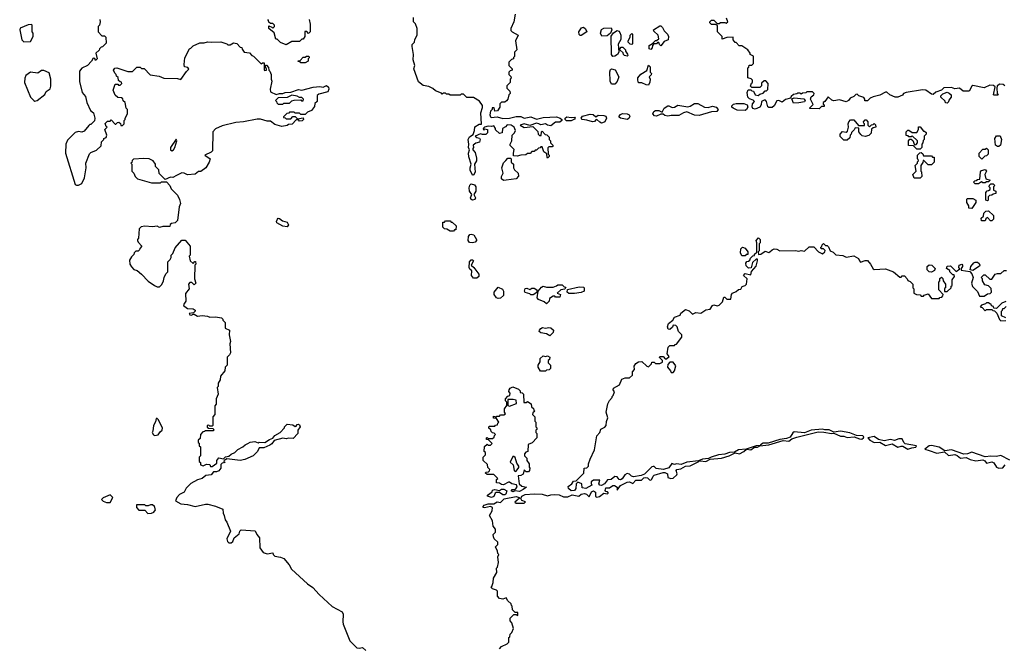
# Model space of a CAD drawing. Extents: x 2386423 to 2568864, y 578392 to 761999.
# Tile 273 of 454: x 2453910 to 2462685, y 730300 to 735904. Entities that reach past the tile are written whole.
import ezdxf

# ---------------------------------------------------------------- set-up
doc = ezdxf.new("R2010")
doc.units = 0

msp = doc.modelspace()

# ---------------------------------------------------------------- linework, layer by layer
at = {"layer": '0CON05XD'}
for points in [[(2454623, 735907), (2454627.5, 735885), (2454620, 735855), (2454610, 735845), (2454610, 735795), (2454641.7, 735761.7), (2454665, 735760), (2454678.3, 735748.3), (2454680, 735695), (2454648.3, 735661.7), (2454635, 735660), (2454620, 735645), (2454618.3, 735631.7), (2454590, 735605), (2454600, 735555), (2454585, 735540), (2454578.3, 735558.3), (2454565, 735560), (2454550, 735535), (2454513, 735497), (2454465, 735472.5), (2454442.5, 735445), (2454443.9, 735353.9), (2454467.5, 735255), (2454495, 735220), (2454507.5, 735165), (2454542.5, 735095), (2454567.5, 735075), (2454580, 735025), (2454577, 735003), (2454545, 734970), (2454535, 734970), (2454525, 734960), (2454485, 734910), (2454465, 734902.5), (2454435, 734907.5), (2454405, 734900), (2454335, 734830), (2454322.5, 734795), (2454317.5, 734715), (2454403.3, 734435), (2454415, 734427.5), (2454435, 734427.5), (2454462.5, 734445), (2454487, 734493), (2454502.5, 734585), (2454500, 734625), (2454533, 734707), (2454545, 734720), (2454595, 734740), (2454635, 734780), (2454640, 734815), (2454660, 734835), (2454660, 734845), (2454680, 734855), (2454687.5, 734875), (2454670, 734925), (2454690, 734945), (2454681.7, 734951.7), (2454671.7, 734978.3), (2454691.7, 734998.3), (2454715, 735000), (2454725, 735010), (2454761.7, 734971.7), (2454768.3, 734971.7), (2454781.7, 734988.3), (2454795, 734990), (2454808.3, 734978.3), (2454811.7, 734961.7), (2454825, 734960), (2454840, 734975), (2454840, 735005), (2454850, 735015), (2454850, 735025)], [(2456285, 735680), (2456235, 735700), (2456205, 735730), (2456191.7, 735731.7), (2456178.3, 735788.3), (2456130, 735825), (2456131.7, 735848.3), (2456158.3, 735838.3), (2456165, 735830), (2456180, 735845), (2456180, 735855), (2456165, 735870), (2456145, 735870), (2456131.7, 735881.7), (2456128.3, 735898.3), (2456120, 735905)], [(2456490, 735905), (2456500, 735865), (2456500, 735795), (2456485, 735780), (2456468.3, 735798.3), (2456451.7, 735798.3), (2456450, 735755), (2456435, 735730), (2456425, 735730), (2456405, 735710), (2456335, 735710), (2456285, 735680)], [(2458326.4, 735953.6), (2458313.3, 735885), (2458287.5, 735825), (2458288.3, 735808.3), (2458300, 735795), (2458352.5, 735765), (2458327.5, 735715), (2458340, 735635), (2458320, 735615), (2458320, 735575), (2458311.7, 735568.3), (2458310, 735555), (2458291.7, 735548.3), (2458270, 735525), (2458270, 735495), (2458300, 735465), (2458300, 735455), (2458281.7, 735448.3), (2458270, 735435), (2458270, 735415), (2458288.3, 735398.3), (2458290, 735385), (2458280, 735375), (2458280, 735345), (2458250, 735315), (2458250, 735295), (2458277, 735267), (2458280, 735245), (2458270, 735235), (2458260, 735195), (2458248.3, 735181.7), (2458235, 735170), (2458205, 735170), (2458190, 735155), (2458190, 735125), (2458168.3, 735091.7), (2458145, 735090), (2458138.3, 735118.3), (2458121.7, 735118.3), (2458120, 735105), (2458105, 735090), (2458100, 735055), (2458105, 735037.5), (2458112.9, 735032.9), (2458165, 735037.5), (2458215, 735023.3), (2458275, 735026), (2458335, 735042.5), (2458375, 735040), (2458405, 735027.1), (2458465, 735038.9), (2458515, 735017.1), (2458575, 735032.2), (2458695, 735037.8), (2458727.1, 735027.1), (2458741.2, 735015), (2458742, 735005), (2458725, 734991.4), (2458685, 734989.4), (2458645, 734956.7), (2458615, 734962.5), (2458595, 734976.2), (2458555, 734967.5), (2458536.1, 734976.1), (2458515, 734982.5), (2458455, 734960), (2458405, 734976.2), (2458370, 734965), (2458405, 734942.5), (2458481.7, 734951.7), (2458528.3, 734908.3), (2458530, 734885), (2458541.7, 734871.7), (2458558.3, 734871.7), (2458560, 734905), (2458565, 734910), (2458591.7, 734881.7), (2458608.3, 734878.3), (2458628.3, 734858.3), (2458630, 734835), (2458640, 734825), (2458640, 734805), (2458660, 734785), (2458660, 734775), (2458655, 734770), (2458625, 734770), (2458618.3, 734761.7), (2458620, 734705), (2458630, 734695), (2458630, 734685), (2458615, 734670), (2458610, 734675), (2458608.3, 734708.3), (2458580, 734725), (2458565, 734770), (2458555, 734770), (2458548.3, 734761.7), (2458535, 734760), (2458515, 734740), (2458505, 734740), (2458495, 734730), (2458475, 734730), (2458458.3, 734711.7), (2458435, 734710), (2458421.7, 734698.3), (2458375, 734697.5), (2458345, 734687.5), (2458311.7, 734691.7), (2458310, 734715), (2458317.5, 734747.5), (2458281.7, 734781.7), (2458280, 734795), (2458297, 734823), (2458300, 734875), (2458320, 734895), (2458330, 734915), (2458316.4, 734946.4), (2458290, 734965), (2458255, 734966), (2458240.5, 734949.5), (2458212.5, 734935), (2458210, 734895), (2458185, 734890), (2458151.7, 734921.7), (2458150, 734935), (2458135, 734956.7), (2458115, 734952.5), (2458085, 734956.2), (2458053, 734947), (2458040, 734935), (2458045, 734920), (2458055, 734930), (2458080, 734925), (2458080, 734895), (2458065, 734880), (2458035, 734880), (2458017, 734887), (2457970, 734865), (2457985, 734852.5), (2458008.3, 734848.3), (2458012.5, 734835), (2458006.4, 734813.6), (2457975, 734802.5), (2457952.5, 734785), (2457953.3, 734765), (2457947.5, 734755), (2457947.5, 734745), (2457970, 734720), (2457981.7, 734668.3), (2457980, 734645), (2457963.3, 734615), (2457968.8, 734545), (2457955, 734517.5), (2457945, 734517.5), (2457923.2, 734563.2), (2457924.3, 734585), (2457933.3, 734615), (2457912.3, 734682.3), (2457911.2, 734715), (2457920, 734745), (2457910, 734765), (2457912.5, 734795), (2457906.2, 734836.2), (2457918.8, 734861.2), (2457950, 734880), (2457962.5, 734915), (2457965, 734950), (2458005, 734972.5), (2458026.4, 734973.6), (2458018.8, 735075), (2458035, 735120), (2458035, 735140), (2458008.3, 735178.3), (2457955, 735210), (2457895, 735210), (2457865, 735240), (2457845, 735240), (2457835, 735230), (2457745, 735230), (2457735, 735240), (2457715, 735240), (2457705, 735250), (2457685, 735250), (2457675, 735240), (2457668.3, 735248.3), (2457615, 735270), (2457591.7, 735291.7), (2457555, 735307.5), (2457505, 735317.5), (2457465, 735350), (2457422.5, 735465), (2457432.5, 735495), (2457417.5, 735545), (2457420, 735595), (2457407.5, 735665), (2457408.3, 735681.7), (2457430, 735705), (2457433, 735727), (2457452.5, 735765), (2457453.3, 735825), (2457437, 735867), (2457420, 735885), (2457420, 735925)], [(2462690, 735315), (2462676, 735326), (2462645, 735328), (2462622.5, 735315), (2462617.5, 735295), (2462620, 735245), (2462630, 735235), (2462625, 735230), (2462595, 735230), (2462590, 735235), (2462602.5, 735305), (2462587.7, 735317.7), (2462555, 735322), (2462505, 735296.7), (2462405, 735316.7), (2462395, 735312.5), (2462371.7, 735268.3), (2462318.3, 735268.3), (2462285, 735292.5), (2462245, 735288), (2462215, 735301.2), (2462145, 735297.5), (2462124, 735276), (2462075, 735257.5), (2462051.7, 735238.3), (2462035, 735240), (2461985.8, 735275.8), (2461955, 735277.5), (2461810, 735255), (2461787.5, 735245), (2461778.3, 735231.7), (2461735, 735212.5), (2461713, 735213), (2461663.9, 735233.9), (2461637, 735257), (2461627, 735257), (2461575, 735230), (2461515, 735217.5), (2461490, 735205), (2461465, 735180), (2461441.7, 735181.7), (2461442.5, 735195), (2461431.7, 735211.7), (2461390, 735225), (2461375, 735240), (2461361.7, 735238.3), (2461345, 735220), (2461312.5, 735205), (2461296.7, 735183.3), (2461275, 735172.5), (2461215, 735190), (2461165, 735180), (2461147.7, 735187.7), (2461115, 735217.5), (2461086.4, 735173.6), (2461070, 735165), (2461071.7, 735151.7), (2461080, 735145), (2461078.3, 735131.7), (2461055, 735130), (2461035, 735110), (2460951.7, 735111.7), (2460951.7, 735118.3), (2460981.7, 735148.3), (2460958.8, 735195), (2460963, 735217), (2460987.5, 735235), (2460990, 735245), (2460975, 735260), (2460925, 735260), (2460917, 735253), (2460885, 735250), (2460875, 735240), (2460865, 735250), (2460845, 735250), (2460837, 735243), (2460805, 735237.5), (2460785, 735220), (2460780, 735205), (2460736.1, 735193.9), (2460705, 735168.8), (2460675, 735182.5), (2460658.3, 735181.7), (2460635, 735137.5), (2460615, 735122.5), (2460585, 735120), (2460576.1, 735126.1), (2460566, 735176), (2460556.2, 735186.2), (2460545, 735187.5), (2460520, 735175), (2460516.7, 735145), (2460505, 735123.3), (2460465, 735106.7), (2460445, 735113.3), (2460438.3, 735128.3), (2460440, 735155), (2460460, 735175), (2460447, 735187), (2460415, 735197.5), (2460400, 735215), (2460392.5, 735255), (2460401.7, 735278.3), (2460425, 735280), (2460435, 735270), (2460448.3, 735268.3), (2460463.6, 735233.6), (2460491.7, 735228.3), (2460505, 735240), (2460535, 735250), (2460555, 735270), (2460565, 735270), (2460578.3, 735281.7), (2460580, 735335), (2460558.3, 735358.3), (2460545, 735360), (2460521.7, 735338.3), (2460520, 735315), (2460505, 735300), (2460435, 735300), (2460421.7, 735311.7), (2460431.7, 735338.3), (2460440, 735345), (2460440, 735365), (2460428.3, 735378.3), (2460400, 735385), (2460400, 735475), (2460408.3, 735481.7), (2460411.7, 735498.3), (2460435, 735500), (2460450, 735515), (2460448.3, 735578.3), (2460420, 735595), (2460420, 735605), (2460400, 735635), (2460345, 735670), (2460321.7, 735671.7), (2460295, 735700), (2460285, 735700), (2460270, 735725), (2460268.3, 735748.3), (2460213.6, 735746.4), (2460171.7, 735731.7), (2460170, 735755), (2460130, 735795), (2460128.3, 735848.3), (2460115, 735860), (2460075, 735860), (2460060, 735875), (2460060, 735885), (2460075, 735900), (2460095, 735900), (2460125, 735870), (2460145, 735870), (2460155, 735880), (2460195, 735880), (2460205, 735872.5), (2460220, 735885), (2460208.3, 735918.3)], [(2453948.3, 735708.3), (2454005, 735710), (2454030, 735755), (2454030, 735785), (2454020, 735795), (2454020, 735855), (2454015, 735860), (2453985, 735857.5), (2453915, 735830), (2453910, 735815), (2453930, 735725), (2453948.3, 735708.3)], [(2458915, 735763.3), (2458905, 735763.3), (2458895, 735772.5), (2458893.8, 735795), (2458918.3, 735831.7), (2458935, 735836.7), (2458952.3, 735822.3), (2458963.3, 735795), (2458915, 735763.3)], [(2459097, 735757), (2459087.5, 735785), (2459094.3, 735815.7), (2459115, 735830), (2459180.7, 735830.7), (2459186.7, 735815), (2459176.2, 735783.8), (2459145, 735760.8), (2459097, 735757)], [(2459195, 735576.2), (2459182.9, 735592.9), (2459181.7, 735758.3), (2459202.7, 735787.3), (2459235, 735806.7), (2459250.7, 735800.7), (2459259.5, 735789.5), (2459266.7, 735765), (2459267, 735727), (2459242.5, 735685), (2459250, 735615), (2459236.4, 735593.6), (2459215, 735580), (2459195, 735576.2)], [(2459535, 735640), (2459520, 735645), (2459520, 735675), (2459548.3, 735691.7), (2459575, 735720), (2459585, 735720), (2459607.5, 735735), (2459600, 735765), (2459561.7, 735801.7), (2459560, 735815), (2459615, 735850), (2459625, 735850), (2459640, 735835), (2459653.6, 735803.6), (2459682.5, 735775), (2459692.5, 735755), (2459690, 735725), (2459655, 735710), (2459625, 735670), (2459611.7, 735681.7), (2459605, 735700), (2459595, 735700), (2459585, 735690), (2459561.7, 735688.3), (2459550, 735675), (2459547, 735653), (2459535, 735640)], [(2454850, 735025), (2454870, 735065), (2454870, 735105), (2454860, 735115), (2454850, 735165), (2454831.7, 735181.7), (2454828.3, 735198.3), (2454818.3, 735208.3), (2454785, 735210), (2454761.7, 735231.7), (2454742.5, 735275), (2454761.7, 735328.3), (2454785, 735330), (2454791.7, 735321.7), (2454805, 735320), (2454820, 735335), (2454818.3, 735348.3), (2454805, 735350), (2454791.7, 735361.7), (2454788.3, 735388.3), (2454771.7, 735401.7), (2454770, 735415), (2454758.3, 735428.3), (2454747.5, 735455), (2454757, 735473), (2454776.4, 735476.4), (2454875, 735442.5), (2454915, 735442.5), (2454955, 735480), (2454985, 735480), (2454995, 735470), (2455018.3, 735468.3), (2455073, 735413), (2455151.7, 735401.7), (2455195, 735382.5), (2455315, 735380), (2455345, 735370), (2455396.7, 735443.3), (2455417, 735463), (2455408.3, 735478.3), (2455380, 735485), (2455376.7, 735505), (2455382.5, 735565), (2455422.5, 735645), (2455435, 735650), (2455455, 735672.5), (2455515, 735697.5), (2455555, 735697.5), (2455585, 735707.5), (2455615, 735702.5), (2455703, 735707), (2455755, 735690), (2455765, 735680), (2455785, 735680), (2455815, 735697.5), (2455845, 735692.5), (2455875, 735660), (2455890, 735655), (2455891.7, 735641.7), (2455910, 735615), (2455958.3, 735608.3), (2455980, 735585), (2455995, 735580), (2456061.7, 735511.7), (2456075, 735520), (2456088.3, 735518.3), (2456090, 735455), (2456095, 735450), (2456110, 735455), (2456108.3, 735468.3), (2456100, 735475), (2456101.7, 735498.3), (2456108.3, 735498.3), (2456128.3, 735478.3), (2456130, 735455), (2456140, 735445), (2456150, 735415), (2456150, 735375), (2456157.5, 735355), (2456142.5, 735285), (2456145, 735260), (2456195, 735236.7), (2456224.2, 735245.8), (2456255, 735246), (2456276, 735256), (2456325, 735258.8), (2456395, 735281.2), (2456423, 735277), (2456526.1, 735303.9), (2456585, 735308.8), (2456615, 735302.5), (2456645, 735317.5), (2456663.6, 735303.6), (2456666.4, 735283.6), (2456655, 735262.5), (2456575, 735240), (2456561.7, 735228.3), (2456560, 735175), (2456541.7, 735158.3), (2456538.3, 735131.7), (2456510, 735095), (2456475, 735080), (2456455, 735060), (2456415, 735060), (2456405, 735070), (2456365, 735070), (2456355, 735080), (2456315, 735080), (2456308.3, 735071.7), (2456291.7, 735068.3), (2456261.7, 735038.3), (2456261.7, 735031.7), (2456275, 735030), (2456285, 735020), (2456325, 735020), (2456345, 735040), (2456365, 735040), (2456385, 735020), (2456435, 735030), (2456440, 735015), (2456428.3, 735001.7), (2456405, 735000), (2456395, 735010), (2456375, 735010), (2456337, 734973), (2456305, 734970), (2456295, 734960), (2456245, 734952.5), (2456185, 734970), (2456145, 735000), (2456115, 735000), (2456056.4, 735016.4), (2456025, 735016.7), (2455905, 734993.3), (2455835, 734986.7), (2455715, 734957.5), (2455655, 734930), (2455630, 734905), (2455627.5, 734735), (2455615, 734722.5), (2455560, 734695), (2455607.5, 734665), (2455600, 734635), (2455570, 734585), (2455525, 734550), (2455505, 734550), (2455475, 734527.5), (2455405, 734520), (2455375, 734536.7), (2455355, 734540), (2455306.1, 734513.9), (2455275, 734497.5), (2455255, 734500), (2455205, 734480), (2455151.7, 734531.7), (2455150, 734565), (2455120, 734595), (2455120, 734615), (2455100, 734645), (2455065, 734662.5), (2455015, 734667.5), (2454925, 734660), (2454911.7, 734648.3), (2454908.3, 734631.7), (2454900, 734625), (2454910, 734615), (2454910, 734555), (2454927, 734537), (2454940, 734505), (2454960, 734485), (2455085, 734450), (2455165, 734450), (2455175, 734460), (2455218.3, 734458.3), (2455247, 734427), (2455260, 734395), (2455315, 734340), (2455335, 734300), (2455342.5, 734265), (2455330, 734235), (2455317, 734113), (2455297, 734093), (2455261.7, 734088.3), (2455251.7, 734078.3), (2455248.3, 734061.7), (2455185, 734060), (2455155, 734052.5), (2455135, 734062.5), (2455095, 734057.5), (2455025, 734062.5), (2454993, 734057), (2454975, 734040), (2454970, 733955), (2454960, 733945), (2454960, 733935), (2454965, 733920), (2455000, 733885), (2454980, 733865), (2454978.3, 733851.7), (2454965, 733840), (2454945, 733840), (2454930, 733825), (2454928.3, 733811.7), (2454905, 733790), (2454888.3, 733761.7), (2454892.5, 733725), (2454905, 733700), (2454927, 733677), (2454957, 733667), (2454996.4, 733636.4), (2455053.6, 733573.6), (2455110, 733535), (2455135, 733522.5), (2455155, 733522.5), (2455177, 733543), (2455192.5, 733575), (2455197.5, 733605), (2455213, 733637), (2455230, 733655), (2455230, 733745), (2455250, 733765), (2455260, 733785), (2455260, 733805), (2455275, 733820), (2455295, 733870), (2455355, 733940), (2455385, 733940), (2455430, 733885), (2455430, 733805), (2455420, 733795), (2455430, 733755), (2455455, 733730), (2455471.7, 733748.3), (2455478.3, 733748.3), (2455480, 733725), (2455470, 733715), (2455467.5, 733595), (2455480, 733555), (2455465, 733540), (2455445, 733560), (2455425, 733560), (2455413, 733547), (2455420, 733505), (2455388.3, 733461.7), (2455390, 733395), (2455371.7, 733368.3), (2455370, 733355), (2455405, 733330), (2455455, 733326.7), (2455472.5, 733315), (2455472.5, 733305), (2455460, 733290), (2455420, 733285), (2455425, 733272.5), (2455445, 733270), (2455451.7, 733278.3), (2455465, 733280), (2455495, 733262.5), (2455535, 733266.7), (2455585, 733262.5), (2455605, 733252.5), (2455653.6, 733256.4), (2455710, 733245), (2455720, 733235), (2455720, 733225), (2455740, 733205), (2455740, 733155), (2455780, 733135), (2455777.5, 733095), (2455787.5, 733035), (2455782.5, 733015), (2455787.5, 732935), (2455780, 732915), (2455760, 732895), (2455760, 732825), (2455740, 732805), (2455737, 732773), (2455700, 732725), (2455697, 732693), (2455680, 732665), (2455680, 732635), (2455670, 732625), (2455680, 732565), (2455660, 732525), (2455660, 732475), (2455648.3, 732461.7), (2455650, 732385), (2455630, 732365), (2455630, 732285), (2455625, 732280), (2455605, 732280), (2455595, 732290), (2455580, 732285), (2455581.7, 732271.7), (2455591.7, 732261.7), (2455635, 732260), (2455640, 732245), (2455635, 732240), (2455565, 732240), (2455558.3, 732231.7), (2455541.7, 732228.3), (2455520, 732205), (2455518.3, 732171.7), (2455500, 732155), (2455500, 732135), (2455508.3, 732128.3), (2455510, 732105), (2455520, 732095), (2455520, 732015), (2455510, 732005), (2455510, 731965), (2455520, 731955), (2455520, 731935), (2455545, 731927.5), (2455575, 731942.5), (2455605, 731940), (2455611.7, 731921.7), (2455625, 731920), (2455668.3, 731951.7), (2455667.5, 731975), (2455685, 731997.5), (2455725, 731990), (2455745, 732007.5), (2455775, 732012.5), (2455795, 732031.2), (2455827.5, 732045), (2455855, 732072.5), (2455900, 732095), (2455920, 732115), (2455943, 732127), (2455965, 732137.5), (2456005, 732142.5), (2456035, 732132.5), (2456045, 732137.5), (2456095, 732133.8), (2456135, 732162), (2456165, 732173.3), (2456184.3, 732195.7), (2456232.5, 732225), (2456270, 732265), (2456270, 732275), (2456295, 732297.5), (2456345, 732292.5), (2456365, 732277.5), (2456375, 732280), (2456383.8, 732296.2), (2456395, 732296.7), (2456405, 732292.5), (2456410, 732275), (2456387.5, 732245), (2456388.8, 732215), (2456348.3, 732171.7), (2456307, 732173), (2456285, 732166.7), (2456255, 732173.3), (2456178, 732152), (2456157.8, 732122.2), (2456139.1, 732110.9), (2456085, 732086), (2456045, 732087.5), (2456028.8, 732055), (2455990, 732015), (2455917.3, 731982.7), (2455875, 731973.3), (2455755, 731990), (2455745, 731980), (2455731.7, 731978.3), (2455730, 731965), (2455740, 731955), (2455715, 731950), (2455701.7, 731938.3), (2455702.5, 731905), (2455685, 731882.5), (2455665, 731872.5), (2455638.3, 731871.7), (2455615, 731847.5), (2455568.3, 731841.7), (2455537, 731813), (2455495, 731803.3), (2455435, 731770), (2455393.6, 731726.4), (2455375, 731692.5), (2455335, 731670), (2455310, 731645), (2455300, 731615), (2455345, 731587.5), (2455405, 731583.3), (2455475, 731563.8), (2455565, 731586), (2455586.1, 731586.1), (2455655, 731566.7), (2455719.3, 731539.3), (2455723.6, 731503.6), (2455732.5, 731485), (2455742.5, 731445), (2455756.7, 731425), (2455787.5, 731345), (2455757.5, 731275), (2455761.7, 731251.7), (2455775, 731240), (2455795, 731240), (2455808.3, 731251.7), (2455820, 731285), (2455865, 731320), (2455872.5, 731345), (2455885, 731356.7), (2456008.3, 731348.3), (2456023.9, 731313.9), (2456046.7, 731285), (2456050, 731195), (2456080, 731155), (2456115, 731142.5), (2456165, 731150), (2456170, 731135), (2456185, 731120), (2456235, 731113.3), (2456265, 731100), (2456311.2, 731045), (2456333.3, 731005), (2456475.7, 730875.7), (2456522.7, 730842.7), (2456580.3, 730780.3), (2456695, 730673.3), (2456782.5, 730625), (2456793.3, 730605), (2456790, 730535), (2456794.3, 730514.3), (2456852, 730365), (2456915, 730303.8), (2456935, 730300), (2456965, 730307.5), (2456995, 730280)], [(2459365, 735682.5), (2459350, 735685), (2459332.5, 735705), (2459332.5, 735715), (2459351.7, 735748.3), (2459350, 735765), (2459365, 735780), (2459370, 735775), (2459372.5, 735735), (2459371.7, 735688.3), (2459365, 735682.5)], [(2459325, 735580), (2459300, 735585), (2459290, 735595), (2459288.3, 735608.3), (2459261.7, 735631.7), (2459260, 735645), (2459271.7, 735658.3), (2459285, 735660), (2459310, 735635), (2459310, 735625), (2459327, 735597), (2459330, 735585), (2459325, 735580)], [(2456455, 735520), (2456415, 735520), (2456408.3, 735528.3), (2456391.7, 735531.7), (2456391.7, 735538.3), (2456408.3, 735541.7), (2456435, 735570), (2456455, 735570), (2456465, 735580), (2456488.3, 735578.3), (2456490, 735565), (2456480, 735555), (2456480, 735535), (2456455, 735520)], [(2454045, 735177.5), (2454065, 735182.5), (2454133, 735237), (2454147, 735263), (2454180.7, 735289.3), (2454188.3, 735311.7), (2454186.7, 735375), (2454171.7, 735431.7), (2454125, 735452.5), (2454105, 735452.5), (2454073, 735427), (2454005, 735437.5), (2453965, 735407.5), (2453957, 735383), (2453953.6, 735343.6), (2454007.5, 735215), (2454035, 735182.5), (2454045, 735177.5)], [(2459215, 735328.8), (2459185, 735330), (2459171.2, 735355), (2459169.3, 735440.7), (2459175, 735460), (2459183.6, 735466.4), (2459217.5, 735457.5), (2459250, 735395), (2459236.1, 735353.9), (2459215, 735328.8)], [(2459515, 735320), (2459493, 735323), (2459455, 735340), (2459425, 735340), (2459417.5, 735365), (2459417.5, 735385), (2459445, 735420), (2459498.3, 735451.7), (2459515, 735500), (2459530, 735485), (2459530, 735435), (2459540, 735425), (2459537, 735413), (2459520, 735395), (2459527.5, 735375), (2459527, 735347), (2459515, 735320)], [(2462175, 735160), (2462161.7, 735161.7), (2462158.3, 735178.3), (2462120, 735215), (2462120, 735225), (2462137, 735243), (2462175, 735257.5), (2462195, 735250), (2462210, 735235), (2462210, 735215), (2462191.7, 735188.3), (2462188.3, 735171.7), (2462175, 735160)], [(2456255, 735150), (2456265, 735160), (2456315, 735160), (2456335, 735180), (2456355, 735187.5), (2456415, 735190), (2456421.7, 735181.7), (2456435, 735180), (2456440, 735195), (2456425, 735210), (2456405, 735210), (2456381.7, 735221.7), (2456335, 735230), (2456295, 735210), (2456213.8, 735206.2), (2456190, 735185), (2456200, 735175), (2456201.7, 735161.7), (2456215, 735150), (2456255, 735150)], [(2460805, 735160), (2460792.5, 735197.5), (2460813.3, 735206.7), (2460898.3, 735198.3), (2460910, 735185), (2460905, 735173.3), (2460855, 735163.3), (2460805, 735160)], [(2459685, 735043.3), (2459659.3, 735049.3), (2459645, 735062.5), (2459625, 735062.5), (2459585, 735044), (2459568, 735048), (2459553.3, 735065), (2459562.5, 735085), (2459575, 735093.3), (2459605, 735093.3), (2459635, 735080), (2459653.6, 735116.4), (2459685, 735137.5), (2459695, 735137.5), (2459725, 735120), (2459745, 735123.3), (2459775, 735142.5), (2459865, 735127.5), (2459885, 735132.5), (2459925, 735156.7), (2459955, 735156.7), (2460013, 735123), (2460045, 735122.5), (2460085, 735134), (2460116.7, 735125), (2460136.2, 735105), (2460123.9, 735086.1), (2460075, 735083.8), (2459965, 735048.8), (2459922.7, 735052.7), (2459855, 735083.8), (2459825, 735074.2), (2459785, 735050.8), (2459715, 735050), (2459685, 735043.3)], [(2460375, 735093.8), (2460305, 735098), (2460270, 735115), (2460257.5, 735125), (2460256.7, 735135), (2460270.3, 735149.7), (2460295, 735158), (2460365, 735156.2), (2460392.5, 735145), (2460400, 735125), (2460387.3, 735102.7), (2460375, 735093.8)], [(2458825, 735002.9), (2458783.4, 735003.4), (2458770, 735015), (2458770.8, 735025), (2458785, 735039.4), (2458825, 735032.5), (2458855, 735036.2), (2458860, 735025), (2458855, 735017.5), (2458825, 735002.9)], [(2459095, 734981.2), (2459079.2, 734989.2), (2459055, 735013.3), (2459045, 735012.5), (2459032.9, 734997.1), (2459015.9, 734994.1), (2458965, 735009.4), (2458924.2, 735014.2), (2458913.8, 735025), (2458927, 735043), (2458995, 735063.3), (2459019.7, 735059.7), (2459045, 735037.5), (2459065.9, 735054.1), (2459115, 735049.2), (2459132.7, 735042.7), (2459140, 735025), (2459125.9, 734994.1), (2459105, 734983.3), (2459095, 734981.2)], [(2459325, 735014.2), (2459265, 735026.2), (2459253.3, 735035), (2459252.5, 735045), (2459265, 735060), (2459282.5, 735067.5), (2459325, 735063.8), (2459342.5, 735055), (2459347.5, 735045), (2459337.5, 735022.5), (2459325, 735014.2)], [(2461285, 734830), (2461255, 734830), (2461223, 734863), (2461222.5, 734885), (2461243, 734907), (2461275, 734902.5), (2461288.3, 734911.7), (2461297.5, 734945), (2461293, 734977), (2461300, 734995), (2461315, 735010), (2461345, 735010), (2461385, 734960), (2461438.3, 734961.7), (2461440, 734975), (2461431.7, 734981.7), (2461430, 734995), (2461445, 735010), (2461455, 735010), (2461470, 734995), (2461470, 734965), (2461485, 734950), (2461501.7, 734968.3), (2461515, 734970), (2461525, 734980), (2461538.3, 734968.3), (2461540, 734945), (2461515, 734940), (2461501.7, 734928.3), (2461498.3, 734891.7), (2461477, 734873), (2461445, 734862.5), (2461418.3, 734868.3), (2461405, 734880), (2461390, 734905), (2461388.3, 734938.3), (2461355, 734940), (2461348.3, 734921.7), (2461321.7, 734898.3), (2461320, 734885), (2461310, 734875), (2461308.3, 734851.7), (2461285, 734830)], [(2461935, 734750), (2461905, 734750), (2461875, 734780), (2461831.7, 734781.7), (2461830, 734825), (2461841.7, 734838.3), (2461855, 734840), (2461868.3, 734828.3), (2461885, 734790), (2461898.3, 734791.7), (2461910, 734805), (2461910, 734825), (2461865, 734870), (2461855, 734860), (2461835, 734860), (2461828.3, 734868.3), (2461811.7, 734871.7), (2461810, 734905), (2461825, 734920), (2461835, 734920), (2461865, 734900), (2461905, 734900), (2461920, 734925), (2461921.7, 734948.3), (2461935, 734950), (2461965, 734910), (2461975, 734910), (2461988.3, 734898.3), (2461990, 734885), (2461970, 734865), (2461970, 734835), (2461961.7, 734828.3), (2461960, 734805), (2461950, 734795), (2461950, 734765), (2461935, 734750)], [(2455265, 734733.8), (2455282, 734745), (2455292.5, 734765), (2455310, 734825), (2455305, 734840), (2455254.1, 734765.9), (2455253.8, 734745), (2455265, 734733.8)], [(2462635, 734772.5), (2462623, 734773), (2462607.5, 734785), (2462600, 734845), (2462615, 734870), (2462648.3, 734868.3), (2462660, 734835), (2462650, 734785), (2462635, 734772.5)], [(2462485, 734660), (2462460, 734685), (2462460, 734715), (2462495, 734750), (2462515, 734750), (2462525, 734760), (2462540, 734745), (2462540, 734705), (2462525, 734690), (2462511.7, 734688.3), (2462485, 734660)], [(2458220.7, 734470.7), (2458202.5, 734485), (2458203.3, 734505), (2458217.5, 734535), (2458207.5, 734585), (2458223, 734627), (2458241.7, 734648.3), (2458261.7, 734668.3), (2458285, 734670), (2458290, 734665), (2458290, 734635), (2458310, 734615), (2458310, 734585), (2458320, 734565), (2458352.5, 734535), (2458355, 734510), (2458335, 734484), (2458245, 734473.3), (2458220.7, 734470.7)], [(2461935, 734490), (2461881.7, 734491.7), (2461870, 734525), (2461900, 734555), (2461890, 734605), (2461910, 734625), (2461911.7, 734638.3), (2461920, 734645), (2461918.3, 734658.3), (2461910, 734665), (2461910, 734695), (2461931.7, 734718.3), (2461945, 734720), (2461958.3, 734708.3), (2461965, 734690), (2462035, 734690), (2462045, 734680), (2462060, 734680), (2462060, 734635), (2462035, 734610), (2462005, 734610), (2461968.3, 734648.3), (2461961.7, 734648.3), (2461958.3, 734631.7), (2461940, 734605), (2461940, 734555), (2461947.5, 734547.5), (2461950, 734505), (2461935, 734490)], [(2462455, 734440), (2462425, 734440), (2462410, 734455), (2462421.7, 734468.3), (2462435, 734470), (2462445, 734480), (2462468.3, 734481.7), (2462471.7, 734548.3), (2462481.7, 734558.3), (2462515, 734570), (2462527.5, 734555), (2462510, 734525), (2462520, 734485), (2462560, 734475), (2462545, 734460), (2462525, 734460), (2462515, 734450), (2462495, 734450), (2462482.5, 734457.5), (2462455, 734440)], [(2457945, 734295.7), (2457929.2, 734305), (2457927.5, 734315), (2457940, 734345), (2457918.1, 734375), (2457914.4, 734405), (2457921.7, 734428.3), (2457935, 734440), (2457962.2, 734432.2), (2457974.3, 734415), (2457975.8, 734374.2), (2457956.7, 734345), (2457971.2, 734315), (2457965, 734302.5), (2457945, 734295.7)], [(2462535, 734290), (2462520, 734295), (2462520, 734365), (2462531.7, 734378.3), (2462545, 734380), (2462558.3, 734391.7), (2462560, 734405), (2462550, 734415), (2462551.7, 734428.3), (2462565, 734440), (2462585, 734440), (2462600, 734425), (2462590, 734415), (2462590, 734385), (2462610, 734375), (2462610, 734355), (2462585, 734350), (2462575, 734340), (2462551.7, 734338.3), (2462540, 734325), (2462540, 734295), (2462535, 734290)], [(2462395, 734220), (2462370, 734225), (2462370, 734245), (2462350, 734275), (2462350, 734305), (2462355, 734310), (2462405, 734310), (2462430, 734295), (2462430, 734275), (2462395, 734220)], [(2456295, 734058.5), (2456255, 734062.3), (2456201.9, 734091.9), (2456198.8, 734105), (2456206.7, 734125), (2456215, 734133.3), (2456225, 734131.2), (2456251.5, 734111.5), (2456295, 734099.5), (2456306.9, 734075), (2456295, 734058.5)], [(2462575, 734110), (2462561.7, 734111.7), (2462535, 734140), (2462521.7, 734128.3), (2462515, 734110), (2462481.7, 734111.7), (2462480, 734135), (2462498.3, 734151.7), (2462501.7, 734178.3), (2462521.7, 734198.3), (2462545, 734200), (2462588.3, 734158.3), (2462590, 734125), (2462575, 734110)], [(2457775, 734020), (2457745, 734020), (2457717, 734037), (2457695, 734040), (2457680, 734055), (2457681.7, 734098.3), (2457695, 734100), (2457705, 734110), (2457745, 734110), (2457755, 734100), (2457765, 734100), (2457800, 734065), (2457798.3, 734031.7), (2457785, 734030), (2457775, 734020)], [(2457945, 733914.2), (2457919.2, 733919.2), (2457906.4, 733936.4), (2457909.3, 733970.7), (2457921.2, 733988.8), (2457935, 733993.3), (2457955.9, 733985.9), (2457980.8, 733945), (2457982, 733935), (2457969.3, 733920.7), (2457945, 733914.2)], [(2458680.5, 731670.5), (2458716.7, 731666.7), (2458755, 731650), (2458795, 731650.8), (2458835, 731667.1), (2458893.9, 731656.1), (2458913.8, 731675), (2458945, 731680), (2458962, 731675), (2458985, 731650), (2459004.6, 731695.4), (2459025, 731702.5), (2459042.4, 731692.4), (2459042.5, 731652.5), (2459055, 731647.5), (2459076.1, 731653.9), (2459115, 731682.5), (2459145, 731677.5), (2459156.4, 731683.6), (2459150, 731695), (2459135, 731697.5), (2459126.7, 731706.7), (2459135, 731730.8), (2459165, 731729.2), (2459195, 731750), (2459211.5, 731751.5), (2459233.3, 731735), (2459235, 731710), (2459265, 731751.2), (2459325, 731781.1), (2459345.4, 731785.4), (2459375, 731770), (2459400.8, 731799.2), (2459452.3, 731797.7), (2459471.4, 731818.6), (2459485, 731823.1), (2459505, 731818.6), (2459521.7, 731801.7), (2459535, 731800), (2459543.6, 731806.4), (2459554.2, 731835), (2459565, 731843.1), (2459645, 731868.5), (2459658.2, 731868.2), (2459683.3, 731855), (2459685, 731822.5), (2459714.1, 731814.1), (2459733.9, 731816.1), (2459767.5, 731845), (2459770, 731855), (2459760, 731885), (2459766.2, 731895), (2459800.8, 731899.2), (2459845, 731922.5), (2459885, 731925.7), (2459956.9, 731963.1), (2459962.5, 731965), (2459960, 731970), (2459975, 731972.5), (2460025, 731964.3), (2460063.6, 731986.4), (2460165, 731994.2), (2460232.5, 732015), (2460285, 732041.2), (2460325, 732034.2), (2460365, 732054.5), (2460386.2, 732073.8), (2460425, 732069.2), (2460458.3, 732091.7), (2460485, 732094.5), (2460505.6, 732104.4), (2460585, 732114.6), (2460715, 732153.1), (2460765, 732147.5), (2460792.5, 732167.5), (2460835, 732182.7), (2461025, 732230.5), (2461077.8, 732227.8), (2461145, 732214.3), (2461165, 732217.5), (2461225, 732192.2), (2461255, 732190.9), (2461285, 732179.4), (2461345.9, 732185.9), (2461395, 732166.9), (2461414.3, 732165.7), (2461430, 732175), (2461433.3, 732185), (2461422.7, 732192.7), (2461368.3, 732198.3), (2461309.3, 732220.7), (2461225, 732237.1), (2461165, 732227.5), (2461125, 732247.1), (2461085, 732246.7), (2461065, 732254.2), (2460964.5, 732245.5), (2460905, 732220), (2460811.7, 732228.3), (2460799.5, 732220.5), (2460777.5, 732182.5), (2460745, 732170), (2460685, 732162), (2460581.1, 732128.9), (2460535, 732127.8), (2460513.3, 732115), (2460511.7, 732108.3), (2460472.5, 732105), (2460385, 732076.2), (2460315, 732068.9), (2460281.2, 732048.8), (2460234.6, 732045.4), (2460195, 732031.9), (2460137.5, 732025), (2460071.2, 732005), (2460048.3, 731991.7), (2459995, 731987.5), (2459960, 731970), (2459855, 731960.8), (2459805, 731940), (2459765, 731944), (2459745, 731938.8), (2459723, 731947), (2459695, 731907.5), (2459647.4, 731892.6), (2459582.5, 731902.5), (2459565, 731920), (2459555, 731920), (2459545, 731917.5), (2459477.2, 731852.8), (2459449.3, 731840.7), (2459379.4, 731829.4), (2459362, 731835), (2459345, 731853.3), (2459325, 731857.5), (2459302.3, 731847.7), (2459279.4, 731810.6), (2459265, 731801.9), (2459253.8, 731805), (2459235, 731827.5), (2459215, 731832.5), (2459180, 731805), (2459147.5, 731802.5), (2459122.9, 731765), (2459095, 731752.7), (2459078.8, 731755), (2459070.8, 731765), (2459080, 731800), (2459025, 731800), (2459002.5, 731785), (2459001.7, 731768.3), (2459010, 731755), (2458955, 731724.4), (2458921.7, 731731.7), (2458920, 731765), (2458885, 731780), (2458870, 731765), (2458867.5, 731725), (2458855, 731706.9), (2458825, 731704.4), (2458801.2, 731725), (2458797.5, 731742.5), (2458830, 731765), (2458845, 731790), (2458868.3, 731791.7), (2458938.3, 731861.7), (2458940, 731905), (2458965, 731910), (2458980, 731925), (2458980, 731945), (2458993, 731987), (2459031.7, 732068.3), (2459053.3, 732195), (2459080, 732225), (2459090, 732255), (2459125, 732270), (2459137.5, 732285), (2459138.3, 732321.7), (2459152.5, 732355), (2459137.5, 732405), (2459150.7, 732479.3), (2459165, 732510), (2459190, 732535), (2459190, 732545), (2459200, 732555), (2459210, 732585), (2459200, 732605), (2459201.7, 732618.3), (2459255, 732650), (2459275, 732700), (2459305, 732710), (2459345, 732710), (2459370, 732735), (2459370, 732765), (2459390, 732785), (2459387.5, 732815), (2459401.7, 732838.3), (2459425, 732853.3), (2459455, 732857.5), (2459500, 732815), (2459515, 732810), (2459540, 732835), (2459545, 732850), (2459565, 732850), (2459575, 732840), (2459615, 732840), (2459638.3, 732851.7), (2459640, 732865), (2459611.7, 732891.7), (2459615, 732900), (2459645, 732900), (2459661.7, 732881.7), (2459675, 732880), (2459698.3, 732901.7), (2459680, 732925), (2459690, 732985), (2459705, 733000), (2459745, 733000), (2459751.7, 733008.3), (2459765, 733010), (2459810, 733075), (2459810, 733095), (2459780, 733125), (2459770, 733165), (2459758.3, 733178.3), (2459735, 733180), (2459728.3, 733161.7), (2459705, 733142.5), (2459690, 733145), (2459682.5, 733165), (2459692.5, 733195), (2459730, 733225), (2459747, 733253), (2459795, 733270), (2459803.6, 733286.4), (2459845, 733320), (2459875, 733307.5), (2459905, 733280), (2459935, 733292.5), (2459981.7, 733288.3), (2460025, 733317.5), (2460065, 733322.5), (2460083.6, 733356.4), (2460095, 733362.5), (2460125, 733352.5), (2460145, 733360), (2460172.5, 733387.5), (2460185, 733430), (2460195, 733430), (2460213, 733413), (2460248.3, 733411.7), (2460252.5, 733455), (2460263.6, 733466.4), (2460295, 733480), (2460315, 733500), (2460338.3, 733501.7), (2460350, 733525), (2460375, 733533.3), (2460387.5, 733545), (2460392.5, 733595), (2460360, 733625), (2460375, 733640), (2460425, 733630), (2460431.7, 733658.3), (2460475, 733707.5), (2460486.7, 733755), (2460485, 733770), (2460475, 733770), (2460440.7, 733739.3), (2460428.3, 733691.7), (2460405, 733690), (2460385, 733710), (2460380, 733735), (2460391.7, 733748.3), (2460405, 733750), (2460418.3, 733761.7), (2460421.7, 733778.3), (2460445, 733800), (2460458.3, 733801.7), (2460460, 733815), (2460478.3, 733831.7), (2460480, 733915), (2460472.5, 733935), (2460495, 733960), (2460510, 733945), (2460510, 733915), (2460500, 733905), (2460500, 733845), (2460490, 733835), (2460495, 733810), (2460515, 733812.5), (2460555, 733840), (2460585, 733830), (2460595, 733833.3), (2460616.4, 733853.6), (2460635, 733860), (2460657, 733857), (2460685, 733842.5), (2460825, 733847.5), (2460855, 733840), (2460875, 733847.5), (2460905, 733840), (2460945, 733880), (2460988.3, 733878.3), (2461030, 733835), (2461065, 733816.7), (2461086.2, 733835), (2461087, 733847), (2461075, 733860), (2461051.7, 733861.7), (2461050, 733875), (2461058.3, 733881.7), (2461061.7, 733898.3), (2461075, 733910), (2461091.7, 733891.7), (2461105, 733890), (2461118.3, 733878.3), (2461132.5, 733845), (2461160.7, 733830.7), (2461185, 733807.5), (2461245, 733802.5), (2461275, 733787.5), (2461345, 733797.5), (2461386.4, 733776.4), (2461393, 733753), (2461403, 733743), (2461445, 733757.5), (2461465, 733756.7), (2461493.8, 733725), (2461515, 733683.3), (2461525, 733676.7), (2461625, 733682.5), (2461697.5, 733657.5), (2461755, 733610), (2461765, 733610), (2461775, 733620), (2461795, 733620), (2461820, 733595), (2461825, 733580), (2461845, 733570), (2461870, 733545), (2461870, 733515), (2461880, 733505), (2461880, 733465), (2461903, 733453), (2461935, 733450), (2461945, 733440), (2461965, 733440), (2461971.7, 733448.3), (2462005, 733460), (2462035, 733420), (2462105, 733420), (2462111.7, 733428.3), (2462128.3, 733431.7), (2462138.3, 733441.7), (2462140, 733455), (2462102.5, 733495), (2462102.5, 733565), (2462110, 733575), (2462111.7, 733598.3), (2462125, 733610), (2462138.3, 733598.3), (2462140, 733575), (2462160, 733545), (2462160, 733515), (2462151.7, 733508.3), (2462151.7, 733481.7), (2462175, 733480), (2462210, 733515), (2462211.7, 733528.3), (2462220, 733535), (2462220, 733585), (2462240, 733615), (2462238.3, 733628.3), (2462225, 733630), (2462200, 733655), (2462198.3, 733668.3), (2462170, 733685), (2462175, 733707.5), (2462205, 733710), (2462255, 733660), (2462288.3, 733681.7), (2462280, 733695), (2462283.3, 733715), (2462305, 733723.3), (2462313.3, 733715), (2462313.3, 733705), (2462300, 733685), (2462301.7, 733671.7), (2462378.3, 733658.3), (2462397, 733637), (2462407.5, 733605), (2462392.5, 733555), (2462402.5, 733525), (2462445, 733480), (2462465, 733440), (2462505, 733440), (2462535, 733460), (2462558.3, 733461.7), (2462570, 733475), (2462568.3, 733508.3), (2462545, 733530), (2462511.7, 733541.7), (2462490, 733575), (2462490, 733595), (2462480, 733605), (2462501.7, 733628.3), (2462515, 733630), (2462555, 733590), (2462575, 733590), (2462603.9, 733636.1), (2462625, 733642.5), (2462655, 733640), (2462685, 733667.5), (2462705, 733667.5)], [(2460375, 733800), (2460345, 733800), (2460332.5, 733825), (2460338.3, 733861.7), (2460353, 733877), (2460376.4, 733866.4), (2460400, 733835), (2460398.3, 733811.7), (2460385, 733810), (2460375, 733800)], [(2457985, 733600), (2457955, 733601.2), (2457935.7, 733625), (2457940, 733665), (2457921.2, 733681.2), (2457916, 733695), (2457920, 733745), (2457935, 733763.3), (2457945, 733763.3), (2457953.3, 733755), (2457932.5, 733715), (2457956.2, 733695), (2458003.3, 733635), (2458002.5, 733615), (2457985, 733600)], [(2462035, 733652.5), (2462015, 733657.5), (2461997.5, 733675), (2461998.8, 733705), (2462015, 733720), (2462040, 733715), (2462067.5, 733685), (2462063, 733667), (2462035, 733652.5)], [(2462405, 733667.5), (2462380, 733675), (2462388, 733705), (2462412.7, 733737.3), (2462425, 733743.8), (2462445, 733743.3), (2462460.7, 733730.7), (2462467.5, 733715), (2462463.6, 733706.4), (2462405, 733667.5)], [(2458175, 733417.5), (2458160, 733425), (2458140, 733455), (2458140, 733475), (2458175, 733520), (2458213, 733503), (2458223, 733483), (2458222.5, 733445), (2458195, 733422.5), (2458175, 733417.5)], [(2458485, 733450), (2458465, 733450), (2458455, 733460), (2458415, 733473.3), (2458407.5, 733485), (2458413.6, 733506.4), (2458429.3, 733509.3), (2458455, 733497.5), (2458475, 733510), (2458495, 733510), (2458520, 733495), (2458518.3, 733471.7), (2458485, 733450)], [(2458605, 733370), (2458585, 733390), (2458535, 733410), (2458523, 733423), (2458530, 733485), (2458560.7, 733519.3), (2458575, 733527.5), (2458605, 733520), (2458665, 733520), (2458695, 733530), (2458705, 733540), (2458745, 733540), (2458761.7, 733521.7), (2458778.3, 733518.3), (2458768.3, 733501.7), (2458733, 733497), (2458700, 733465), (2458730, 733455), (2458725, 733430), (2458685, 733430), (2458678.3, 733438.3), (2458665, 733440), (2458631.7, 733418.3), (2458630, 733395), (2458605, 733370)], [(2458855, 733462.5), (2458803, 733463), (2458790, 733475), (2458791.7, 733498.3), (2458895, 733522.5), (2458935, 733520), (2458940, 733515), (2458940, 733485), (2458915, 733472.5), (2458855, 733462.5)], [(2462698.3, 733391.7), (2462661.7, 733378.3), (2462615, 733330), (2462591.7, 733331.7), (2462588.3, 733348.3), (2462571.7, 733351.7), (2462568.3, 733368.3), (2462555, 733370), (2462545, 733380), (2462525, 733380), (2462518.3, 733371.7), (2462481.7, 733358.3), (2462470, 733345), (2462488.3, 733338.3), (2462515, 733310), (2462525, 733320), (2462575, 733320), (2462581.7, 733311.7), (2462598.3, 733308.3), (2462618.3, 733288.3), (2462641.7, 733231.7), (2462655, 733220), (2462698.3, 733221.7)], [(2462700, 733245), (2462660, 733265), (2462660, 733305), (2462670, 733315), (2462671.7, 733328.3), (2462685, 733330), (2462701.7, 733348.3)], [(2458635, 733086.7), (2458605, 733104), (2458555, 733112.5), (2458540, 733125), (2458542.5, 733135), (2458555, 733152.5), (2458570.7, 733159.3), (2458595, 733154), (2458625, 733160), (2458645, 733156.7), (2458667.5, 733135), (2458663.6, 733116.4), (2458645, 733093.3), (2458635, 733086.7)], [(2458595, 732770), (2458551.7, 732771.7), (2458530, 732805), (2458530, 732825), (2458550, 732855), (2458550, 732885), (2458575, 732907.5), (2458595, 732902.5), (2458615, 732906.2), (2458636, 732895), (2458632.5, 732875), (2458620, 732865), (2458620, 732845), (2458640, 732825), (2458640, 732795), (2458628.3, 732781.7), (2458605, 732780), (2458595, 732770)], [(2459735, 732760), (2459747, 732773), (2459757, 732817), (2459735, 732850), (2459705, 732850), (2459685, 732830), (2459682.5, 732805), (2459710, 732775), (2459715, 732760), (2459735, 732760)], [(2458305, 731694.2), (2458290, 731705), (2458300, 731715), (2458325, 731716.7), (2458343.3, 731735), (2458336.7, 731756.7), (2458295, 731766.2), (2458275, 731782.5), (2458265, 731782.5), (2458223, 731757), (2458205, 731760), (2458185, 731773.3), (2458160, 731775), (2458160, 731805), (2458170, 731815), (2458148.3, 731838.3), (2458135, 731850), (2458075, 731850), (2458061.7, 731861.7), (2458065, 731870), (2458088.3, 731871.7), (2458098.3, 731881.7), (2458100, 731895), (2458081.7, 731911.7), (2458078.3, 731938.3), (2458040, 731975), (2458040, 732005), (2458060, 732025), (2458060, 732045), (2458050, 732055), (2458051.7, 732098.3), (2458075, 732120), (2458085, 732110), (2458105, 732110), (2458120, 732125), (2458088.3, 732158.3), (2458071.7, 732161.7), (2458070, 732175), (2458075, 732180), (2458085, 732170), (2458125, 732170), (2458138.3, 732181.7), (2458141.7, 732198.3), (2458150, 732205), (2458138.3, 732218.3), (2458125, 732220), (2458111.7, 732231.7), (2458108.3, 732248.3), (2458091.7, 732261.7), (2458090, 732275), (2458095, 732280), (2458145, 732280), (2458151.7, 732288.3), (2458168.3, 732291.7), (2458171.7, 732308.3), (2458180, 732315), (2458158.3, 732348.3), (2458131.7, 732351.7), (2458131.7, 732368.3), (2458155, 732360), (2458161.7, 732368.3), (2458185, 732370), (2458195, 732380), (2458225, 732380), (2458238.3, 732391.7), (2458230, 732405), (2458230, 732435), (2458250, 732465), (2458250, 732495), (2458240, 732505), (2458240, 732525), (2458261.7, 732548.3), (2458277.5, 732555), (2458280, 732575), (2458270.7, 732590.7), (2458272.5, 732605), (2458280.7, 732619.3), (2458305, 732630), (2458355, 732610), (2458370, 732595), (2458371.7, 732581.7), (2458388.3, 732578.3), (2458400, 732565), (2458401.7, 732491.7), (2458425, 732490), (2458435, 732500), (2458468.3, 732478.3), (2458471.7, 732451.7), (2458488.3, 732438.3), (2458491.7, 732421.7), (2458500, 732415), (2458481.7, 732398.3), (2458480, 732385), (2458500, 732365), (2458500, 732325), (2458510, 732315), (2458510, 732275), (2458520, 732265), (2458518.3, 732251.7), (2458510, 732245), (2458510, 732225), (2458520, 732215), (2458520, 732175), (2458478.3, 732131.7), (2458441.7, 732118.3), (2458440, 732055), (2458421.7, 732048.3), (2458410, 732035), (2458410, 732015), (2458430, 731995), (2458430, 731975), (2458450, 731945), (2458450, 731915), (2458456.7, 731906.7), (2458453.3, 731885), (2458445, 731873.3), (2458425, 731872.5), (2458405, 731890), (2458396.4, 731853.6), (2458375, 731840), (2458353.3, 731836.7), (2458362.5, 731765), (2458386.1, 731746.1), (2458427.5, 731737.5), (2458396.7, 731715), (2458365, 731696.9), (2458326, 731704), (2458305, 731694.2)], [(2458275, 732460), (2458336.7, 732483.3), (2458333.3, 732513.3), (2458309.2, 732519.2), (2458261.7, 732518.3), (2458260, 732465), (2458275, 732460)], [(2455115, 732197.5), (2455145, 732202.5), (2455160.7, 732229.3), (2455180, 732245), (2455182.5, 732265), (2455145, 732340), (2455135, 732350), (2455125, 732350), (2455121.7, 732318.3), (2455103, 732287), (2455097.5, 732235), (2455090, 732225), (2455103.6, 732203.6), (2455115, 732197.5)], [(2461825, 732074.2), (2461861.5, 732088.5), (2461896.9, 732093.1), (2461903.3, 732105), (2461801.5, 732121.5), (2461788.1, 732135), (2461775, 732166.7), (2461745, 732168), (2461705, 732152.9), (2461672, 732162), (2461615, 732150.9), (2461565, 732162.5), (2461525, 732187.5), (2461467.5, 732175), (2461486.7, 732155), (2461525, 732133.8), (2461575, 732138.6), (2461625, 732107.5), (2461685, 732123.8), (2461735, 732092.9), (2461765, 732102.7), (2461781.7, 732101.7), (2461825, 732074.2)], [(2462735, 731976), (2462655, 732018), (2462615, 732010), (2462565, 732012), (2462515, 732005.8), (2462395, 732048.8), (2462357, 732033), (2462325, 732030), (2462215, 732069.2), (2462155, 732060), (2462103.2, 732093.2), (2462035, 732108), (2462015, 732106), (2461977.5, 732075), (2462015, 732063.6), (2462085, 732038.6), (2462150.7, 732050.7), (2462188.6, 732018.6), (2462245, 732026.9), (2462265, 732018.6), (2462295, 731994), (2462345, 732000), (2462381.7, 731981.7), (2462431.7, 731971.7), (2462495, 731979.4), (2462511.3, 731971.3), (2462525, 731951.2), (2462575, 731961.1), (2462592.7, 731952.7), (2462614.3, 731914.3), (2462635, 731906.2), (2462671.7, 731908.3), (2462694, 731936)], [(2458325, 731877.5), (2458335, 731880), (2458357, 731913), (2458357.5, 731925), (2458341.2, 731951.2), (2458325, 732000), (2458315, 732010), (2458305, 732010), (2458280.7, 731960.7), (2458306.7, 731935), (2458317.5, 731885), (2458325, 731877.5)], [(2454715, 731600), (2454740, 731645), (2454717, 731667), (2454655, 731640), (2454640, 731625), (2454653, 731613), (2454685, 731600), (2454715, 731600)], [(2458186.2, 730295), (2458204.3, 730315.7), (2458255, 730340), (2458270, 730355), (2458270, 730395), (2458278.3, 730401.7), (2458280, 730425), (2458295, 730440), (2458310, 730475), (2458297, 730527), (2458280, 730545), (2458281.7, 730568.3), (2458301.7, 730588.3), (2458315, 730600), (2458335, 730600), (2458348.3, 730591.7), (2458348.3, 730618.3), (2458325, 730620), (2458301.7, 730641.7), (2458300, 730675), (2458291.7, 730681.7), (2458290, 730695), (2458261.7, 730721.7), (2458245, 730750), (2458215, 730737.5), (2458185, 730742.5), (2458167.5, 730765), (2458168.3, 730808.3), (2458158.3, 730818.3), (2458125, 730830), (2458110, 730845), (2458118.3, 730851.7), (2458130, 730885), (2458132.5, 730925), (2458162.5, 730975), (2458160, 731015), (2458167, 731023), (2458176.7, 731065), (2458172.5, 731115), (2458180, 731135), (2458170, 731145), (2458167, 731167), (2458150, 731205), (2458170, 731225), (2458170, 731245), (2458140, 731275), (2458132.5, 731295), (2458130, 731315), (2458150, 731335), (2458151.7, 731361.7), (2458128.3, 731388.3), (2458122.5, 731435), (2458097.5, 731485), (2458120, 731525), (2458122.5, 731555), (2458105, 731563.3), (2458051.7, 731551.7), (2458042, 731555), (2458041.4, 731565), (2458050.8, 731575), (2458085, 731588.5), (2458135, 731588.8), (2458165, 731605.7), (2458195, 731601.2), (2458228.5, 731631.5), (2458335, 731654.3), (2458360, 731645), (2458362.5, 731635), (2458321.7, 731601.7), (2458335, 731592.5), (2458405, 731592.5), (2458417.5, 731605), (2458385, 731617.5), (2458376.2, 731635), (2458385.8, 731655), (2458415, 731671.2), (2458495, 731678.2), (2458565, 731675.5), (2458615, 731658.1), (2458645, 731668.2), (2458680.5, 731670.5)], [(2458115, 731645.7), (2458080, 731655), (2458080, 731665), (2458120, 731695), (2458125, 731710), (2458145, 731716.7), (2458185, 731707.5), (2458205, 731717.5), (2458225, 731717.5), (2458250, 731705), (2458242.5, 731675), (2458235, 731667.5), (2458215, 731668.6), (2458185, 731687.5), (2458155, 731687.5), (2458146.7, 731683.3), (2458135, 731652.5), (2458115, 731645.7)], [(2455053, 731503), (2455085, 731503.3), (2455105, 731512.5), (2455120, 731535), (2455110, 731565), (2455095, 731580), (2455075, 731580), (2455055, 731570), (2455035, 731570), (2455025, 731577.5), (2454951.7, 731578.3), (2454950, 731555), (2454971.7, 731531.7), (2455025, 731530), (2455053, 731503)]]:
    msp.add_lwpolyline(points, dxfattribs=at)

doc.saveas('drawing.dxf')
